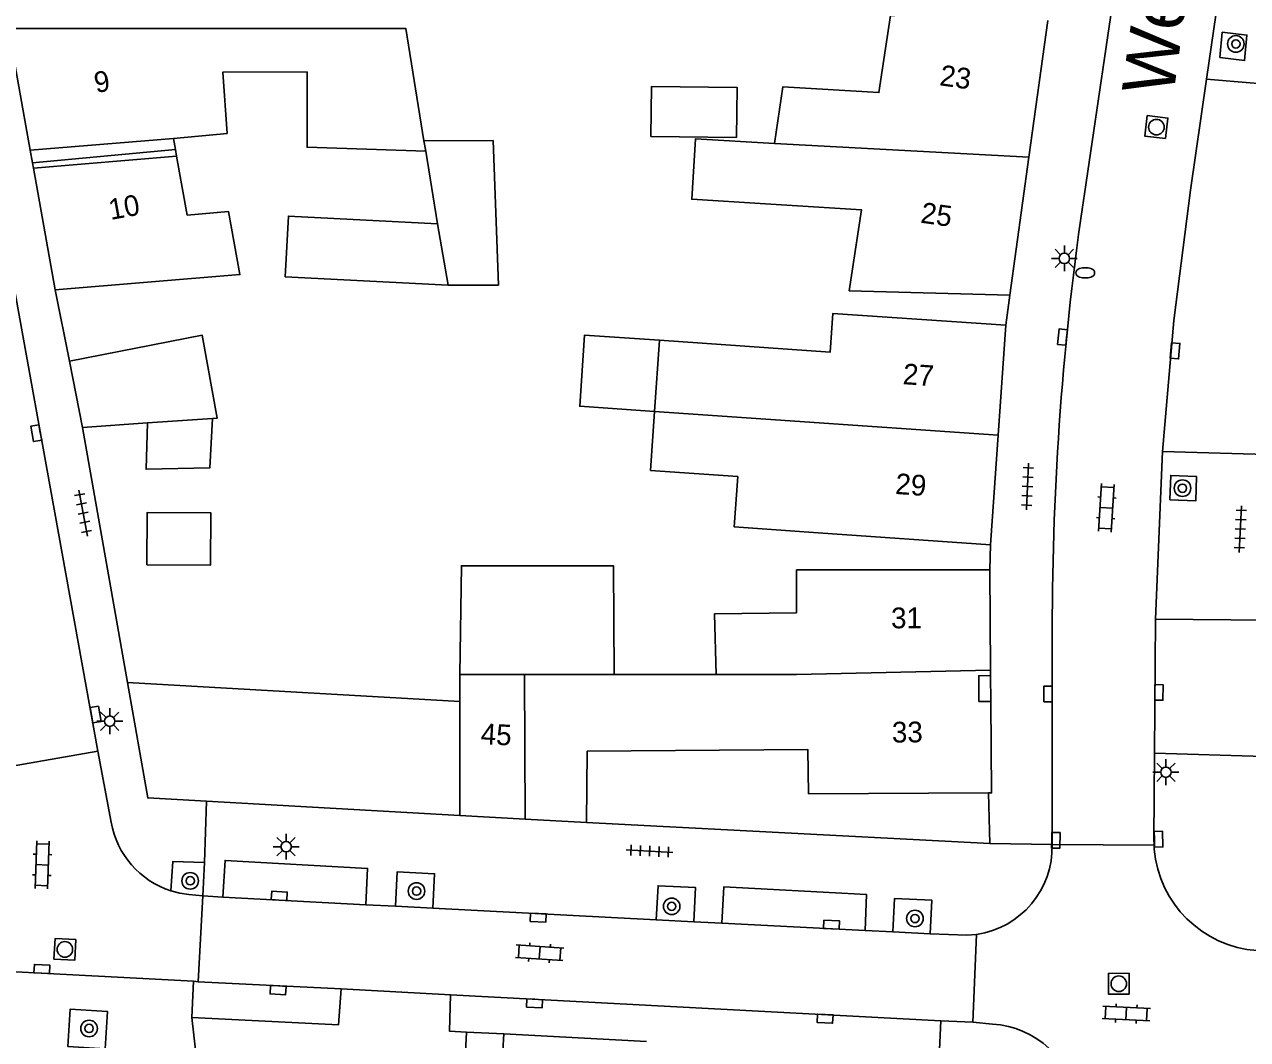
# Model space of a CAD drawing. Extents: x 132998 to 136004, y 396998 to 398512.
# Drawn here: x 133043.6 to 133102.6, y 398389.8 to 398438.7 of the extents above; entities that cross this region are included whole.
import ezdxf

# ---------------------------------------------------------------- set-up
doc = ezdxf.new("R2010")
doc.units = 0
for name, color, linetype in [('gg-afsc-erfafscheiding', 7, 'Continuous'), ('gg-afsc-muur', 7, 'Continuous'), ('gg-anno-huisnummerreeks BGT', 7, 'Continuous'), ('gg-anno-openbare ruimte label', 7, 'Continuous'), ('gg-bbg-bijgebouw', 7, 'Continuous'), ('gg-bbg-gedigitaliseerde bebouwing', 7, 'Continuous'), ('gg-bbg-gedigitaliseerde bebouwing onder overbouw', 7, 'Continuous'), ('gg-bbg-gedigitaliseerde bijgebouw', 7, 'Continuous'), ('gg-bbg-gedigitaliseerde overbouw', 7, 'Continuous'), ('gg-bbg-hoofdgebouw', 7, 'Continuous'), ('gg-bbg-luifel en loopbrug', 7, 'Continuous'), ('gg-bbg-onder overbouw', 7, 'Continuous'), ('gg-bbg-pand overbouw', 7, 'Continuous'), ('gg-bbg-tussenscheiding', 7, 'Continuous'), ('gg-bbg-tussenscheiding niveau 01', 7, 'Continuous'), ('gg-knt-verharding', 7, 'Continuous'), ('gg-knt-verharding nz', 7, 'Continuous'), ('gt-grn-weggrens', 7, 'Continuous'), ('gt-symb-boom', 7, 'Continuous'), ('gt-symb-brandkraan', 7, 'Continuous'), ('gt-symb-klinker verharding', 7, 'Continuous'), ('gt-symb-kolk', 7, 'Continuous'), ('gt-symb-lichtmast', 7, 'Continuous'), ('gt-symb-rioolschacht', 7, 'Continuous'), ('gt-symb-tegel verharding', 7, 'Continuous')]:
    doc.layers.add(name, color=color, linetype=linetype)

# ---------------------------------------------------------------- blocks, each defined once
blk = doc.blocks.new('gt0-BOOM')
at = {"layer": 'gt-symb-boom'}
for radius in [0.4, 0.2]:
    blk.add_circle((0, 0), radius, dxfattribs=at)
blk = doc.blocks.new('gt0-LMAST')
at = {"layer": 'gt-symb-lichtmast'}
for p, q in [((-0.005, 0.246), (-0.005, 0.621)), ((-0.182, 0.173), (-0.447, 0.438)), ((0.172, 0.173), (0.437, 0.438)), ((-0.255, -0.004), (-0.63, -0.004)), ((-0.182, -0.181), (-0.447, -0.446)), ((-0.005, -0.254), (-0.005, -0.629)), ((0.437, -0.446), (0.172, -0.181)), ((0.245, -0.004), (0.62, -0.004))]:
    blk.add_line(p, q, dxfattribs=at)
blk.add_circle((-0.005, -0.004), 0.25, dxfattribs=at)
blk = doc.blocks.new('gt0-KOLK')
at = {"layer": 'gt-symb-kolk'}
blk.add_lwpolyline([(0, 0), (0.375, 0), (0.375, 0.4), (-0.375, 0.4), (-0.375, 0), (0, 0)], dxfattribs=at)
blk = doc.blocks.new('gt0-BR')
at = {"layer": 'gt-symb-brandkraan'}
for centre, radius, start, end in [((-0.244, 0), 0.206, 107.56694, 252.43307), ((0.599, -2.664), 3, 106.89205, 107.56694), ((0, -0.691), 0.938, 73.10799, 106.89205), ((-0.599, -2.664), 3, 72.43309, 73.10799), ((0.244, 0), 0.206, 287.56695, 72.43309), ((0.599, 2.664), 3, 252.43307, 253.10797), ((0, 0.691), 0.938, 253.10797, 286.89206), ((-0.599, 2.664), 3, 286.89206, 287.56695)]:
    blk.add_arc(centre, radius, start, end, dxfattribs=at)
blk = doc.blocks.new('gt0-RS')
at = {"layer": 'gt-symb-rioolschacht'}
blk.add_lwpolyline([(-0.5, -0.5), (0.5, -0.5), (0.5, 0.5), (-0.5, 0.5)], close=True, dxfattribs=at)
blk.add_circle((0, 0), 0.375, dxfattribs=at)
blk = doc.blocks.new('gt0-KL1')
at = {"layer": 'gt-symb-klinker verharding'}
for p, q in [((-1.15, 0.3), (1.15, 0.3)), ((-1, -0.3), (-1, 0.3)), ((-0.5, 0.3), (-0.5, 0.45)), ((0, -0.3), (0, 0.3)), ((0.5, 0.3), (0.5, 0.45)), ((1, -0.3), (1, 0.3)), ((-1.15, -0.3), (1.15, -0.3)), ((-0.5, -0.45), (-0.5, -0.3)), ((0.5, -0.45), (0.5, -0.3))]:
    blk.add_line(p, q, dxfattribs=at)
blk = doc.blocks.new('gt0-TEG1')
at = {"layer": 'gt-symb-tegel verharding'}
for p, q in [((-1.125, 0), (1.125, 0)), ((-0.9, -0.25), (-0.9, 0.25)), ((-0.45, -0.25), (-0.45, 0.25)), ((0, -0.25), (0, 0.25)), ((0.45, -0.25), (0.45, 0.25)), ((0.9, -0.25), (0.9, 0.25))]:
    blk.add_line(p, q, dxfattribs=at)

msp = doc.modelspace()

# ---------------------------------------------------------------- linework, layer by layer
at = {"layer": 'gg-afsc-erfafscheiding'}
msp.add_line((133046.44, 398419.32), (133048.61, 398407.029), dxfattribs=at)
at = {"layer": 'gg-afsc-muur'}
for p, q in [((133090.18, 398399.27), (133090.11, 398401.714)), ((133070.741, 398400.289), (133090.18, 398399.27))]:
    msp.add_line(p, q, dxfattribs=at)
at = {"layer": 'gg-bbg-bijgebouw'}
for p, q in [((133045.82, 398422.51), (133046.44, 398419.32)), ((133064.626, 398400.619), (133067.777, 398400.449))]:
    msp.add_line(p, q, dxfattribs=at)
at = {"layer": 'gg-bbg-gedigitaliseerde bebouwing'}
for p, q in [((133051.485, 398429.556), (133050.976, 398432.398)), ((133074.018, 398420.096), (133074.254, 398423.525)), ((133090.21, 398413.66), (133081.892, 398414.243)), ((133076.976, 398407.418), (133072.066, 398407.418))]:
    msp.add_line(p, q, dxfattribs=at)
for points in [[(133079.791, 398433.001), (133080.201, 398435.743), (133084.828, 398435.456), (133085.383, 398439.171), (133085.585, 398439.165)], [(133042.87, 398438.55), (133062.025, 398438.553), (133062.902, 398433.131)], [(133057.273, 398436.455), (133053.202, 398436.435), (133053.411, 398433.492), (133050.822, 398433.252)], [(133057.273, 398436.455), (133057.264, 398432.828), (133062.983, 398432.629)], [(133079.358, 398430.103), (133075.808, 398430.323), (133075.989, 398433.237), (133079.791, 398433.001)], [(133045.13, 398425.95), (133054.032, 398426.689), (133053.488, 398429.723), (133051.485, 398429.556)], [(133091.14, 398425.69), (133083.401, 398425.911), (133083.985, 398429.816), (133079.358, 398430.103)], [(133074.254, 398423.525), (133082.485, 398422.958), (133082.612, 398424.817), (133090.94, 398424.25)], [(133078.024, 398416.963), (133073.822, 398417.253), (133074.018, 398420.096)], [(133081.892, 398414.243), (133077.853, 398414.526), (133078.024, 398416.963)], [(133090.179, 398412.454), (133080.861, 398412.454), (133080.861, 398410.383)], [(133080.861, 398410.383), (133076.896, 398410.335), (133076.976, 398407.418)]]:
    msp.add_lwpolyline(points, dxfattribs=at)
at = {"layer": 'gg-bbg-gedigitaliseerde bebouwing onder overbouw'}
for p, q in [((133050.822, 398433.252), (133043.923, 398432.679)), ((133044.076, 398431.825), (133050.976, 398432.398))]:
    msp.add_line(p, q, dxfattribs=at)
at = {"layer": 'gg-bbg-gedigitaliseerde bijgebouw'}
for p, q in [((133066.242, 398433.153), (133062.902, 398433.131)), ((133062.983, 398432.629), (133063.551, 398429.139)), ((133049.58, 398419.538), (133046.44, 398419.32)), ((133064.626, 398407.418), (133064.626, 398406.122)), ((133064.626, 398406.122), (133064.626, 398400.619))]:
    msp.add_line(p, q, dxfattribs=at)
for points in [[(133064.063, 398426.179), (133066.487, 398426.185), (133066.242, 398433.153)], [(133064.063, 398426.179), (133056.212, 398426.586), (133056.364, 398429.512), (133063.551, 398429.139)], [(133045.82, 398422.51), (133052.213, 398423.762), (133052.933, 398419.77), (133052.714, 398419.755)], [(133052.714, 398419.755), (133052.575, 398417.369), (133049.512, 398417.306), (133049.58, 398419.538)], [(133049.552, 398412.698), (133049.558, 398415.222), (133052.624, 398415.215), (133052.618, 398412.691), (133049.552, 398412.698)], [(133072.066, 398407.418), (133072.037, 398412.652), (133064.709, 398412.662), (133064.626, 398407.418)]]:
    msp.add_lwpolyline(points, dxfattribs=at)
at = {"layer": 'gg-bbg-gedigitaliseerde overbouw'}
for p in [(133050.822, 398433.252), (133050.976, 398432.398)]:
    msp.add_line(p, (133050.919, 398432.714), dxfattribs=at)
at = {"layer": 'gg-bbg-hoofdgebouw'}
for p, q in [((133043.923, 398432.679), (133042.87, 398438.55)), ((133092.97, 398438.93), (133092.059, 398432.341)), ((133092.059, 398432.341), (133091.14, 398425.69)), ((133045.13, 398425.95), (133044.076, 398431.825)), ((133090.94, 398424.25), (133090.575, 398418.955)), ((133090.575, 398418.955), (133090.21, 398413.66)), ((133090.179, 398412.454), (133090.198, 398407.622)), ((133090.198, 398407.622), (133090.199, 398407.364)), ((133067.777, 398400.449), (133070.741, 398400.289))]:
    msp.add_line(p, q, dxfattribs=at)
for points in [[(133090.216, 398406.114), (133090.259, 398401.715), (133090.11, 398401.714)], [(133090.11, 398401.714), (133081.439, 398401.671), (133081.404, 398403.8), (133070.763, 398403.721), (133070.741, 398400.289)]]:
    msp.add_lwpolyline(points, dxfattribs=at)
at = {"layer": 'gg-bbg-luifel en loopbrug'}
for p, q in [((133064.626, 398406.122), (133048.61, 398407.029)), ((133052.424, 398401.31), (133064.626, 398400.619))]:
    msp.add_line(p, q, dxfattribs=at)
for points in [[(133077.97, 398433.293), (133078.003, 398435.699), (133073.869, 398435.755), (133073.836, 398433.349), (133077.97, 398433.293)], [(133074.254, 398423.525), (133070.644, 398423.774), (133070.408, 398420.345), (133074.018, 398420.096)], [(133048.61, 398407.029), (133049.591, 398401.47), (133052.424, 398401.31)]]:
    msp.add_lwpolyline(points, dxfattribs=at)
at = {"layer": 'gg-bbg-onder overbouw'}
msp.add_lwpolyline([(133090.216, 398406.114), (133089.648, 398406.12), (133089.639, 398407.36), (133090.199, 398407.364)], dxfattribs=at)
at = {"layer": 'gg-bbg-pand overbouw'}
for p, q in [((133043.923, 398432.679), (133044.032, 398432.072)), ((133044.032, 398432.072), (133044.076, 398431.825)), ((133090.199, 398407.364), (133090.216, 398406.114))]:
    msp.add_line(p, q, dxfattribs=at)
at = {"layer": 'gg-bbg-tussenscheiding'}
for p, q in [((133062.902, 398433.131), (133062.983, 398432.629)), ((133092.059, 398432.341), (133079.791, 398433.001)), ((133064.063, 398426.179), (133063.551, 398429.139)), ((133052.714, 398419.755), (133049.58, 398419.538)), ((133090.575, 398418.955), (133074.018, 398420.096)), ((133064.626, 398407.418), (133067.738, 398407.418)), ((133067.738, 398407.418), (133072.066, 398407.418)), ((133067.777, 398400.449), (133067.738, 398407.418)), ((133076.976, 398407.418), (133080.861, 398407.418)), ((133080.861, 398407.418), (133090.198, 398407.622))]:
    msp.add_line(p, q, dxfattribs=at)
at = {"layer": 'gg-bbg-tussenscheiding niveau 01'}
msp.add_line((133044.032, 398432.072), (133050.919, 398432.714), dxfattribs=at)
at = {"layer": 'gg-knt-verharding'}
for p, q in [((133102.436, 398448.569), (133100.618, 398436.11)), ((133045.82, 398422.51), (133045.13, 398425.95)), ((133091.14, 398425.69), (133090.94, 398424.25)), ((133098.152, 398410.082), (133098.497, 398418.172)), ((133090.21, 398413.66), (133090.179, 398412.454)), ((133093.18, 398409.584), (133093.18, 398400.86)), ((133047.185, 398403.731), (133042.264, 398402.868)), ((133047.185, 398403.731), (133047.824, 398400.299)), ((133098.105, 398403.631), (133098.083, 398399.485)), ((133093.173, 398399.23), (133093.18, 398400.86)), ((133098.088, 398399.194), (133093.173, 398399.23)), ((133098.088, 398399.194), (133098.083, 398399.485)), ((133098.091, 398399.001), (133098.088, 398399.194)), ((133052.238, 398396.755), (133052.317, 398398.362)), ((133052.021, 398392.616), (133052.238, 398396.755)), ((133052.238, 398396.755), (133053.206, 398396.694)), ((133060.104, 398396.321), (133061.522, 398396.248)), ((133061.522, 398396.248), (133063.326, 398396.155)), ((133063.326, 398396.155), (133074.096, 398395.6)), ((133074.096, 398395.6), (133075.908, 398395.507)), ((133075.908, 398395.507), (133077.262, 398395.437)), ((133084.162, 398395.08), (133085.495, 398395.014)), ((133085.495, 398395.014), (133087.303, 398394.925)), ((133089.529, 398394.89), (133089.35, 398390.663)), ((133051.801, 398392.642), (133038.39, 398393.351)), ((133051.709, 398390.886), (133051.801, 398392.642)), ((133051.801, 398392.642), (133052.021, 398392.616)), ((133064.187, 398391.984), (133058.914, 398392.265)), ((133089.35, 398390.663), (133087.817, 398390.735)), ((133066.743, 398390.097), (133064.957, 398390.191)), ((133073.623, 398389.735), (133066.743, 398390.097)), ((133089.35, 398390.663), (133090.304, 398390.576))]:
    msp.add_line(p, q, dxfattribs=at)
for points in [[(133098.42, 398449.106), (133097.49, 398449.23), (133094.727, 398430.582)], [(133047.185, 398403.731), (133041.655, 398434.257), (133040.782, 398437.542), (133039.765, 398440.786), (133039.219, 398442.39)], [(133101.256, 398437.148), (133102.447, 398437.004), (133102.566, 398438.226), (133101.375, 398438.37), (133101.256, 398437.148)], [(133100.618, 398436.11), (133105.97, 398435.653), (133104.07, 398418.001), (133098.497, 398418.172)], [(133098.852, 398415.835), (133098.89, 398417.01), (133100.137, 398416.954), (133100.1, 398415.779), (133098.852, 398415.835)], [(133098.152, 398410.082), (133103.599, 398410.03), (133103.396, 398403.467), (133098.105, 398403.631)], [(133052.317, 398398.362), (133050.79, 398398.405), (133050.701, 398396.994)], [(133053.206, 398396.694), (133053.315, 398398.456), (133060.182, 398398.078), (133060.104, 398396.321)], [(133061.522, 398396.248), (133061.608, 398397.908), (133063.412, 398397.819), (133063.326, 398396.155)], [(133074.096, 398395.6), (133074.181, 398397.242), (133075.993, 398397.153), (133075.908, 398395.507)], [(133077.262, 398395.437), (133077.351, 398397.182), (133084.224, 398396.821), (133084.162, 398395.08)], [(133052.238, 398396.755), (133051.561, 398396.811), (133051.128, 398396.88), (133050.701, 398396.994)], [(133085.495, 398395.014), (133085.574, 398396.624), (133087.383, 398396.542), (133087.303, 398394.925)], [(133087.303, 398394.925), (133089.057, 398394.851), (133089.529, 398394.89)], [(133058.914, 398392.265), (133058.78, 398390.529), (133051.709, 398390.886)], [(133064.957, 398390.191), (133064.124, 398390.235), (133064.187, 398391.984)], [(133045.74, 398389.49), (133047.537, 398389.385), (133047.642, 398391.182), (133045.845, 398391.287), (133045.74, 398389.49)], [(133087.817, 398390.735), (133087.734, 398388.991), (133086.818, 398389.039)], [(133066.743, 398390.097), (133066.655, 398388.433), (133064.869, 398388.529), (133064.957, 398390.191)]]:
    msp.add_lwpolyline(points, dxfattribs=at)
for centre, radius, start, end in [((133236.741, 398409.563), 143.561, 171.58108, 179.99176), ((133052.013, 398401.041), 4.254, 190.04043, 252.03866), ((133088.917, 398399.104), 4.258, 278.26636, 1.6979), ((133103.432, 398399.462), 5.361, 184.93535, 265.91432), ((133090.058, 398386.273), 4.31, 6.5999, 86.72997)]:
    msp.add_arc(centre, radius, start, end, dxfattribs=at)
at = {"layer": 'gg-knt-verharding nz'}
for p, q in [((133098.105, 398403.631), (133098.152, 398410.082)), ((133060.104, 398396.321), (133053.206, 398396.694)), ((133084.162, 398395.08), (133077.262, 398395.437)), ((133052.021, 398392.616), (133058.914, 398392.265)), ((133064.187, 398391.984), (133087.817, 398390.735))]:
    msp.add_line(p, q, dxfattribs=at)
msp.add_lwpolyline([(133098.497, 398418.172), (133099.046, 398424.478), (133099.838, 398430.759), (133100.618, 398436.11)], dxfattribs=at)
at = {"layer": 'gt-grn-weggrens'}
for p, q in [((133052.317, 398398.362), (133052.424, 398401.31)), ((133093.173, 398399.23), (133090.18, 398399.27)), ((133051.709, 398390.886), (133052.227, 398386.312))]:
    msp.add_line(p, q, dxfattribs=at)

# ---------------------------------------------------------------- block references
at = {"layer": 'gt-symb-boom'}
for p in [(133102.03, 398437.803), (133099.457, 398416.396), (133051.634, 398397.477), (133062.542, 398396.982), (133074.84, 398396.247), (133086.563, 398395.66), (133046.762, 398390.361)]:
    msp.add_blockref('gt0-BOOM', p, dxfattribs=at)
at = {"layer": 'gt-symb-brandkraan'}
msp.add_blockref('gt0-BR', (133094.773, 398426.773), dxfattribs=at)
at = {"layer": 'gt-symb-klinker verharding'}
for p, rotation in [((133095.787, 398415.448), 86.33074590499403), ((133044.496, 398398.249), -92.00653893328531), ((133068.473, 398394.009), -3.9550376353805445), ((133096.745, 398391.078), -2.8080530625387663)]:
    msp.add_blockref('gt0-KL1', p, dxfattribs=dict(at, rotation=rotation))
at = {"layer": 'gt-symb-kolk'}
for p, rotation in [((133093.872, 398423.659), 84.03296237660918), ((133098.902, 398423.029), -94.87788085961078), ((133044.411, 398419.086), 100.30997039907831), ((133093.177, 398406.483), 89.82811317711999), ((133098.12, 398406.555), -90.40106390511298), ((133046.88, 398405.452), -79.74640197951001), ((133093.155, 398399.432), -90.97393443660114), ((133098.103, 398399.478), -88.79696545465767), ((133055.914, 398396.552), -3.154392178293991), ((133068.415, 398395.902), 177.134734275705), ((133082.534, 398395.161), -2.865265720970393), ((133044.48, 398393.026), -2.979673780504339), ((133055.882, 398392.409), 176.905941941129), ((133068.238, 398391.768), 176.9631310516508), ((133082.24, 398391.032), 177.02032621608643)]:
    msp.add_blockref('gt0-KOLK', p, dxfattribs=dict(at, rotation=rotation))
at = {"layer": 'gt-symb-lichtmast'}
for p in [(133093.768, 398427.475), (133047.763, 398405.173), (133098.665, 398402.714), (133056.264, 398399.126)]:
    msp.add_blockref('gt0-LMAST', p, dxfattribs=at)
at = {"layer": 'gt-symb-rioolschacht'}
for p, rotation in [((133098.199, 398433.794), 83.33703637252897), ((133045.593, 398394.171), -2.9224726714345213), ((133096.389, 398392.518), 90.22918189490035)]:
    msp.add_blockref('gt0-RS', p, dxfattribs=dict(at, rotation=rotation))
at = {"layer": 'gt-symb-tegel verharding'}
for p, rotation in [((133091.988, 398416.479), 87.24916520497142), ((133046.474, 398415.197), 100.4226545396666), ((133102.247, 398414.427), 87.07752733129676), ((133073.777, 398398.907), -2.979673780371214)]:
    msp.add_blockref('gt0-TEG1', p, dxfattribs=dict(at, rotation=rotation))

# ---------------------------------------------------------------- texts
at = {"layer": 'gg-anno-huisnummerreeks BGT'}
for s, rotation, p in [('23', 352.1, (133087.717, 398435.814)), ('9', 10.2, (133047.099, 398435.434)), ('10', 10.2, (133047.8, 398429.32)), ('25', 352.1, (133086.802, 398429.193)), ('27', 356, (133085.956, 398421.411)), ('29', 356, (133085.592, 398416.12)), ('31', 0.2, (133085.413, 398409.644)), ('45', 356.9, (133065.614, 398404.071)), ('33', 0.6, (133085.458, 398404.137))]:
    msp.add_text(s, height=1, rotation=rotation, dxfattribs=at).set_placement(p)
at = {"layer": 'gg-anno-openbare ruimte label'}
msp.add_text('Weverstraat', height=2.5, rotation=82.2, dxfattribs=at).set_placement((133099.01, 398435.244))

doc.saveas('drawing.dxf')
